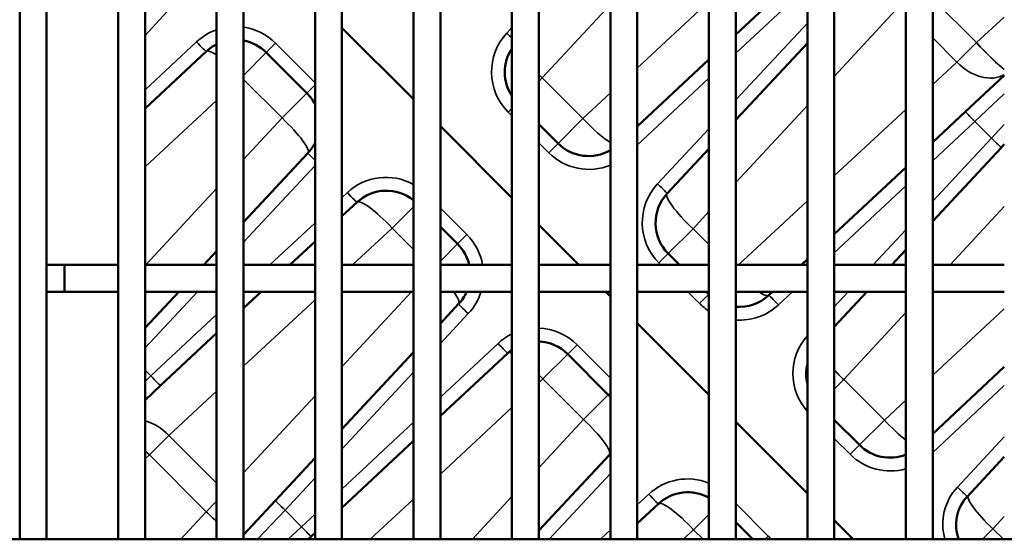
# Model space of a CAD drawing. Header units: inches. Extents: x 1 to 271, y 5 to 171.
# Tile 288 of 334: x 131.54 to 135.87, y 138.9 to 141.18. Entities that reach past the tile are written whole.
import ezdxf

# ---------------------------------------------------------------- set-up
doc = ezdxf.new("R2010")
doc.units = ezdxf.units.IN
doc.header["$LTSCALE"] = 8
doc.header["$MEASUREMENT"] = 0
for name, color, linetype, lineweight in [('Dimension (ANSI)', 7, 'Continuous', 25), ('Visible (ANSI)', 7, 'Continuous', 50), ('Visible Narrow (ANSI)', 7, 'Continuous', 35)]:
    doc.layers.add(name, color=color, linetype=linetype, lineweight=lineweight)
doc.styles.add('Dimension Text', font='tahoma.ttf')
doc.dimstyles.new('Dual Dimension', dxfattribs={"dimscale": 8, "dimtxt": 0.12, "dimasz": 0.098425, "dimexe": 0.125, "dimexo": 0.0625, "dimgap": 0.031496, "dimtad": 0, "dimtih": 1, "dimtoh": 1, "dimrnd": 1e-08, "dimzin": 4, "dimdsep": 46, "dimtxsty": 'Dimension Text', "dimcen": 0.09, "dimdle": 0.393701, "dimclrd": 256, "dimclre": 256, "dimclrt": 256, "dimadec": 0, "dimazin": 1, "dimtfac": 1, "dimtofl": 0, "dimtmove": 0, "dimatfit": 3, "dimfxl": 1, "dimtolj": 1, "dimtzin": 4, "dimlwd": -1, "dimlwe": -1, "dimarcsym": 0})

# ---------------------------------------------------------------- blocks, each defined once
blk = doc.blocks.new('*D10')
at = {"layer": 'Defpoints', "color": 0, "transparency": 16777216}
for p in [(179.2848, 157.7079), (123.1798, 140.6812), (179.2848, 140.6812)]:
    blk.add_point(p, dxfattribs=at)
at = {"layer": 'Dimension (ANSI)', "transparency": 16777216}
for p, q in [((123.1798, 141.1812), (123.1798, 158.7079)), ((179.2848, 141.1812), (179.2848, 158.7079)), ((123.9672, 157.7079), (146.443, 157.7079)), ((178.4974, 157.7079), (156.0215, 157.7079))]:
    blk.add_line(p, q, dxfattribs=at)
for points in [[(123.9672, 157.8392), (123.9672, 157.5767), (123.1798, 157.7079)], [(178.4974, 157.8392), (178.4974, 157.5767), (179.2848, 157.7079)]]:
    blk.add_solid(points, dxfattribs=at)
at = {"layer": 'Dimension (ANSI)', "transparency": 16777216, "insert": (151.2323, 157.7079), "char_height": 0.96, "attachment_point": 5, "style": 'Dimension Text'}
blk.add_mtext('\\A1;{\\H3.0x;(}\\S56.11^ 1425.1 mm;{\\H3.0x;)}', dxfattribs=at)

msp = doc.modelspace()

# ---------------------------------------------------------------- linework, layer by layer
at = {"layer": 'Visible (ANSI)'}
for p, q in [((131.5364, 143.2669), (131.5364, 138.8968)), ((131.6545, 143.2669), (131.6545, 138.8968)), ((131.9694, 143.2669), (131.9694, 138.8968)), ((132.0876, 143.2669), (132.0876, 138.8968)), ((132.4025, 143.2669), (132.4025, 138.8968)), ((132.5206, 143.2669), (132.5206, 138.8968)), ((132.8356, 143.2669), (132.8356, 138.8968)), ((132.9537, 143.2669), (132.9537, 138.8968)), ((133.2687, 143.2669), (133.2687, 138.8968)), ((133.3868, 143.2669), (133.3868, 138.8968)), ((133.7017, 143.2669), (133.7017, 138.8968)), ((133.8198, 143.2669), (133.8198, 138.8968)), ((134.1348, 143.2669), (134.1348, 138.8968)), ((134.2529, 143.2669), (134.2529, 138.8968)), ((134.5679, 143.2669), (134.5679, 138.8968)), ((134.686, 143.2669), (134.686, 138.8968)), ((135.0009, 143.2669), (135.0009, 138.8968)), ((135.1191, 143.2669), (135.1191, 138.8968)), ((135.434, 143.2669), (135.434, 138.8968)), ((135.5521, 143.2669), (135.5521, 138.8968)), ((135.0009, 141.4091), (134.686, 141.1154)), ((133.2687, 140.8309), (132.9537, 141.1459)), ((135.8495, 141.1764), (135.8495, 141.1764)), ((134.686, 140.7404), (135.0009, 141.0782)), ((132.0876, 140.79), (132.357, 141.0413)), ((132.621, 141.0367), (132.7995, 140.8582)), ((134.5679, 141.0053), (134.2529, 140.7116)), ((135.6952, 140.7754), (135.8671, 140.9357)), ((135.6952, 140.7754), (135.5521, 140.642)), ((133.7017, 140.3978), (133.3868, 140.7128)), ((133.9043, 140.6372), (133.8198, 140.7217)), ((135.8671, 140.6332), (135.8528, 140.6178)), ((132.8041, 140.5942), (132.5206, 140.2903)), ((134.3841, 140.4167), (134.5679, 140.6138)), ((135.5521, 140.2954), (135.8528, 140.6178)), ((135.434, 140.5319), (135.1191, 140.2382)), ((135.1745, 140.5455), (135.1745, 140.5455)), ((132.9537, 140.3166), (133.02, 140.3784)), ((133.9962, 140.1033), (133.8198, 140.2797)), ((132.2283, 140.2509), (132.2283, 140.2509)), ((133.3868, 140.2709), (133.4624, 140.1953)), ((132.725, 140.1033), (132.8356, 140.2064)), ((132.4025, 140.1636), (132.3463, 140.1033)), ((134.4382, 140.1033), (134.3887, 140.1528)), ((135.373, 140.1033), (135.434, 140.1688)), ((131.6545, 140.1033), (131.7332, 140.1033)), ((131.7332, 140.1033), (131.7332, 139.9852)), ((131.9694, 140.1033), (131.7332, 140.1033)), ((132.4025, 140.1033), (132.0876, 140.1033)), ((132.8356, 140.1033), (132.5206, 140.1033)), ((133.2687, 140.1033), (132.9537, 140.1033)), ((133.7017, 140.1033), (133.3868, 140.1033)), ((134.1348, 140.1033), (133.8198, 140.1033)), ((134.5679, 140.1033), (134.2529, 140.1033)), ((135.0009, 140.1033), (134.686, 140.1033)), ((135.0009, 140.128), (134.9745, 140.1033)), ((135.434, 140.1033), (135.1191, 140.1033)), ((135.8671, 140.1033), (135.5521, 140.1033)), ((131.6545, 139.9852), (131.7332, 139.9852)), ((131.9694, 139.9852), (131.7332, 139.9852)), ((132.2361, 139.9852), (132.0876, 139.8259)), ((132.4025, 139.9852), (132.0876, 139.9852)), ((132.5206, 139.9127), (132.5984, 139.9852)), ((132.8356, 139.9852), (132.5206, 139.9852)), ((133.2687, 139.9852), (132.9537, 139.9852)), ((133.7017, 139.9852), (133.3868, 139.9852)), ((134.1348, 139.9852), (133.8198, 139.9852)), ((134.1348, 139.9648), (134.1144, 139.9852)), ((134.5679, 139.9852), (134.2529, 139.9852)), ((134.5672, 139.9743), (134.5563, 139.9852)), ((135.0009, 139.9852), (134.686, 139.9852)), ((134.8478, 139.9852), (134.8312, 139.9697)), ((135.1191, 139.831), (135.2628, 139.9852)), ((135.434, 139.9852), (135.1191, 139.9852)), ((135.8671, 139.9852), (135.5521, 139.9852)), ((133.467, 139.9313), (133.3868, 139.8453)), ((135.8374, 139.8826), (135.8374, 139.8826)), ((134.5679, 139.5317), (134.2529, 139.8467)), ((132.1559, 139.5726), (132.4025, 139.8026)), ((132.6766, 139.8026), (132.6766, 139.8026)), ((133.2687, 139.7187), (132.9537, 139.3809)), ((133.3868, 139.4393), (133.6829, 139.7154)), ((133.9468, 139.7108), (134.1253, 139.5324)), ((135.8671, 139.6546), (135.5521, 139.3609)), ((132.1559, 139.5726), (132.0876, 139.5089)), ((135.0009, 139.0986), (134.686, 139.4136)), ((135.2301, 139.3114), (135.1191, 139.4225)), ((132.9537, 139.0355), (133.2687, 139.3292)), ((132.8356, 139.2543), (132.6612, 139.0673)), ((134.1299, 139.2684), (133.8198, 138.9359)), ((135.7034, 139.0838), (135.8671, 139.2594)), ((132.5206, 138.9165), (132.6612, 139.0673)), ((134.2529, 138.9659), (134.3458, 139.0525)), ((132.3849, 138.9911), (132.3849, 138.9911)), ((135.2027, 138.8968), (135.1191, 138.9805)), ((134.686, 138.9716), (134.7608, 138.8968)), ((149.3541, 138.8968), (130.6702, 138.8968)), ((132.2668, 138.9202), (132.2668, 138.9202)), ((132.8188, 138.9097), (132.805, 138.8968)), ((132.8188, 138.9097), (132.8356, 138.9253)), ((133.5541, 138.9251), (133.5541, 138.9251))]:
    msp.add_line(p, q, dxfattribs=at)
for centre, radius, start, end in [((132.4866, 140.9023), 0.19, 116.2714, 133), ((132.4866, 140.9023), 0.19, 45, 79.6879), ((133.8602, 140.95), 0.19, 146.5013, 213.4987), ((132.6651, 140.7238), 0.19, 26.1955, 45), ((132.6651, 140.7238), 0.19, 317, 333.8045), ((134.0387, 140.7716), 0.19, 225, 300.3989), ((133.1495, 140.2394), 0.19, 51.1706, 133), ((134.5231, 140.2871), 0.19, 137, 225), ((133.328, 140.0609), 0.19, 12.9004, 45), ((133.328, 140.0609), 0.19, 317, 336.5234), ((134.7016, 140.1086), 0.19, 225, 225.2774), ((134.7016, 140.1086), 0.19, 265.294, 313), ((133.8124, 139.5765), 0.19, 45, 87.7681), ((133.8124, 139.5765), 0.19, 125.6399, 133), ((135.186, 139.6242), 0.19, 166.8972, 193.1028), ((133.9909, 139.398), 0.19, 40.7797, 45), ((135.3645, 139.4457), 0.19, 225, 291.4661), ((133.9909, 139.398), 0.19, 317, 319.2203), ((134.4754, 138.9136), 0.19, 60.8605, 133), ((135.835, 138.9611), 0.18, 137, 200.9086)]:
    msp.add_arc(centre, radius, start, end, dxfattribs=at)
at = {"layer": 'Visible Narrow (ANSI)'}
for p, q in [((134.686, 141.0335), (135.0009, 141.3272)), ((135.7443, 141.0802), (135.5521, 141.2724)), ((134.1348, 141.2481), (133.8351, 140.9249)), ((134.2529, 140.9685), (134.5679, 141.2606)), ((135.409, 141.2442), (135.1191, 140.9316)), ((132.0876, 141.1118), (132.1835, 141.2148)), ((135.7443, 141.0802), (135.8671, 141.1926)), ((133.7017, 141.1466), (133.6788, 141.122)), ((135.0009, 141.166), (134.686, 140.8283)), ((135.5521, 141.1011), (135.6586, 140.9946)), ((132.3146, 141.0837), (132.0876, 140.8719)), ((132.621, 141.0367), (132.6619, 141.0776)), ((132.8356, 140.9039), (132.6619, 141.0776)), ((134.351, 141.0595), (134.351, 141.0594)), ((135.7443, 141.0802), (135.6586, 140.9946)), ((132.5206, 140.9363), (132.621, 141.0367)), ((134.3204, 141.0311), (134.3204, 141.0311)), ((135.167, 140.9833), (135.1672, 140.9835)), ((135.5521, 140.8958), (135.6586, 140.9946)), ((133.8198, 140.9097), (133.8351, 140.9249)), ((134.0136, 140.7465), (133.8351, 140.9249)), ((134.2529, 140.6296), (134.5679, 140.9233)), ((132.5206, 140.9185), (132.6902, 140.7489)), ((132.7995, 140.8582), (132.8356, 140.8943)), ((132.7995, 140.8582), (132.6902, 140.7489)), ((134.0136, 140.7465), (134.1348, 140.8589)), ((135.8671, 140.855), (135.7376, 140.733)), ((132.4025, 140.8261), (132.0876, 140.534)), ((133.7017, 140.7916), (133.6849, 140.7747)), ((135.0009, 140.8043), (134.686, 140.4647)), ((132.5206, 140.5661), (132.6902, 140.7489)), ((133.6849, 140.7747), (133.7017, 140.7579)), ((135.1191, 140.4941), (135.434, 140.7862)), ((135.3979, 140.7527), (135.3979, 140.7527)), ((134.0136, 140.7465), (133.9043, 140.6372)), ((135.5521, 140.5601), (135.7376, 140.733)), ((135.7376, 140.733), (135.8104, 140.6602)), ((135.8104, 140.6602), (135.8671, 140.7204)), ((134.5679, 140.7016), (134.3417, 140.4591)), ((133.8198, 140.6398), (133.8634, 140.5963)), ((133.9043, 140.6372), (133.8634, 140.5963)), ((135.8104, 140.6602), (135.5521, 140.3833)), ((132.1743, 140.6144), (132.1743, 140.6144)), ((134.811, 140.5995), (134.811, 140.5995)), ((132.5206, 140.2024), (132.8356, 140.5402)), ((135.1771, 140.5479), (135.1771, 140.5479)), ((135.1191, 140.1562), (135.434, 140.4499)), ((132.0914, 140.1033), (132.4025, 140.4388)), ((132.3772, 140.4115), (132.3772, 140.4115)), ((132.9776, 140.4208), (132.9537, 140.3985)), ((133.1746, 140.2645), (133.2687, 140.3585)), ((134.6978, 140.1033), (135.0009, 140.3845)), ((134.9833, 140.3682), (134.9833, 140.3682)), ((135.8671, 140.3604), (135.6286, 140.1033)), ((133.5033, 140.2362), (133.3868, 140.3528)), ((134.5679, 140.3374), (134.498, 140.262)), ((135.8299, 140.3204), (135.8301, 140.3206)), ((132.8356, 140.2884), (132.6372, 140.1033)), ((132.2259, 140.2483), (132.2259, 140.2483)), ((133.1746, 140.2645), (133.0009, 140.1033)), ((133.1746, 140.2645), (133.2687, 140.1705)), ((133.4624, 140.1953), (133.5033, 140.2362)), ((134.3887, 140.1528), (134.498, 140.262)), ((134.5679, 140.1921), (134.498, 140.262)), ((135.434, 140.2566), (135.291, 140.1033)), ((133.4624, 140.1953), (133.3868, 140.1197)), ((134.3887, 140.1528), (134.3478, 140.1118)), ((134.3478, 140.1118), (134.3563, 140.1033)), ((132.0876, 139.738), (132.3181, 139.9852)), ((132.9537, 139.6554), (133.2596, 139.9852)), ((134.4744, 139.9852), (134.5263, 139.9333)), ((134.5672, 139.9743), (134.5263, 139.9333)), ((134.5679, 139.9749), (134.5672, 139.9743)), ((134.8736, 139.9273), (134.9357, 139.9852)), ((135.1809, 139.9852), (135.1191, 139.9189)), ((132.8356, 139.95), (132.5206, 139.6579)), ((132.4025, 139.8845), (132.1135, 139.615)), ((133.3868, 139.7575), (133.5094, 139.8889)), ((135.434, 139.8936), (135.1609, 139.5991)), ((135.5521, 139.618), (135.8671, 139.9101)), ((135.84, 139.885), (135.84, 139.885)), ((132.674, 139.8002), (132.674, 139.8002)), ((133.0685, 139.7791), (133.0685, 139.7791)), ((133.6405, 139.7578), (133.3868, 139.5213)), ((133.0401, 139.7486), (133.0401, 139.7486)), ((133.8375, 139.6016), (133.9468, 139.7108)), ((133.9468, 139.7108), (133.9877, 139.7518)), ((134.1348, 139.6047), (133.9877, 139.7518)), ((135.6768, 139.7336), (135.6768, 139.7336)), ((135.6463, 139.7053), (135.6463, 139.7053)), ((132.1135, 139.615), (132.0876, 139.641)), ((132.9537, 139.293), (133.2687, 139.6308)), ((132.0876, 139.5906), (132.1135, 139.615)), ((133.8375, 139.6016), (133.8198, 139.5852)), ((133.8375, 139.6016), (134.016, 139.4231)), ((135.1191, 139.5573), (135.1609, 139.5991)), ((135.3394, 139.4206), (135.1609, 139.5991)), ((132.4025, 139.5483), (132.1925, 139.3535)), ((134.1253, 139.5324), (134.1348, 139.5419)), ((135.5521, 139.279), (135.8671, 139.5727)), ((132.5206, 139.1885), (132.8356, 139.5281)), ((134.1253, 139.5324), (134.016, 139.4231)), ((135.3394, 139.4206), (135.434, 139.5084)), ((133.7017, 139.4756), (133.3868, 139.1835)), ((133.2687, 139.4111), (132.9537, 139.1174)), ((133.8198, 139.2116), (134.016, 139.4231)), ((135.3394, 139.4206), (135.2301, 139.3114)), ((132.6839, 139.3646), (132.6839, 139.3646)), ((132.1068, 139.2678), (132.1925, 139.3535)), ((132.4025, 139.1434), (132.1925, 139.3535)), ((135.1191, 139.3406), (135.1892, 139.2704)), ((135.8671, 139.3473), (135.661, 139.1262)), ((133.5001, 139.2886), (133.5001, 139.2886)), ((133.5307, 139.3169), (133.5307, 139.3169)), ((135.2301, 139.3114), (135.1892, 139.2704)), ((132.1068, 139.2678), (132.0876, 139.2502)), ((132.1068, 139.2678), (132.3564, 139.0182)), ((132.7036, 139.0249), (132.8356, 139.1664)), ((133.8653, 138.8968), (134.1348, 139.1858)), ((132.4025, 139.0643), (132.3564, 139.0182)), ((133.2687, 139.0739), (133.0777, 138.8968)), ((133.5279, 138.8968), (133.7017, 139.0843)), ((134.3034, 139.0949), (134.2529, 139.0479)), ((132.2454, 138.8968), (132.3564, 139.0182)), ((132.7036, 139.0249), (132.583, 138.8968)), ((132.7764, 138.9521), (132.7036, 139.0249)), ((134.8291, 138.9104), (134.686, 139.0535)), ((132.8356, 139.0073), (132.7764, 138.9521)), ((134.5005, 138.9387), (134.5679, 139.0061)), ((135.8671, 138.9975), (135.8168, 138.9432)), ((132.7177, 138.8968), (132.7764, 138.9521)), ((133.1161, 138.9324), (133.1161, 138.9324)), ((134.1348, 138.9377), (134.0909, 138.8968)), ((134.5005, 138.9387), (134.4553, 138.8968)), ((134.5005, 138.9387), (134.5423, 138.8968)), ((135.7705, 138.8968), (135.8168, 138.9432)), ((135.8632, 138.8968), (135.8168, 138.9432)), ((133.5517, 138.9225), (133.5517, 138.9225)), ((134.8156, 138.8968), (134.8291, 138.9104))]:
    msp.add_line(p, q, dxfattribs=at)
for centre, radius, start, end in [((132.4851, 140.9008), 0.25, 45, 81.8381), ((132.4851, 140.9008), 0.25, 109.2974, 133), ((133.8617, 140.9515), 0.25, 137, 225), ((134.0401, 140.773), 0.25, 225, 292.2501), ((133.148, 140.2379), 0.25, 61.1547, 133), ((134.5246, 140.2886), 0.25, 137, 225), ((133.3265, 140.0594), 0.25, 10.1135, 45), ((133.3265, 140.0594), 0.25, 317, 342.7319), ((134.7031, 140.1101), 0.25, 225, 237.2676), ((134.7031, 140.1101), 0.25, 266.0851, 313), ((133.811, 139.575), 0.25, 115.9076, 133), ((133.811, 139.575), 0.25, 45, 87.9644), ((135.1875, 139.6257), 0.25, 138.2568, 221.7432), ((135.366, 139.4472), 0.25, 225, 285.7952), ((134.4739, 138.9121), 0.25, 67.9142, 133), ((135.8365, 138.9625), 0.24, 137, 195.8922), ((134.6524, 138.7336), 0.25, 40.758, 45)]:
    msp.add_arc(centre, radius, start, end, dxfattribs=at)
for centre, major_axis, ratio, start_param, end_param in [((133.6773, 141.1205), (0.0439, -0.0409), 0.034878, 1.014103, 1.569578), ((134.4008, 141.1093), (-0.1296, 0.139), 0.034878, 1.584627, 1.584635), ((134.4271, 141.1337), (0.1296, -0.139), 0.034878, 4.726719, 4.726728), ((132.3161, 141.0852), (0.0409, -0.0439), 0.034878, 4.713607, 6.283185), ((135.7557, 141.0916), (-0.1296, 0.139), 0.08445, 1.573745, 2.357646), ((135.7557, 141.0916), (0.1296, -0.139), 0.08445, 4.715338, 5.830896), ((132.4866, 140.9023), (-0.1296, 0.139), 0.186693, 5.599778, 6.283185), ((135.2451, 141.0614), (-0.139, 0.1296), 0.579906, 1.550535, 1.550548), ((135.7557, 141.0916), (0.1296, -0.139), 0.722061, 4.737599, 6.11887), ((133.8602, 140.95), (0.139, -0.1296), 0.186693, 4.594773, 4.70587), ((132.6651, 140.7238), (0.139, -0.1296), 0.186693, 0, 1.564277), ((135.7361, 140.7315), (-0.0409, 0.0439), 0.034878, 4.713607, 6.283185), ((134.0387, 140.7716), (0.1296, -0.139), 0.186693, 4.718908, 5.72469), ((135.8089, 140.6588), (0.0439, -0.0409), 0.034878, 0, 1.569578), ((132.8479, 140.5533), (-0.0439, 0.0409), 0.034878, 0, 1.318104), ((134.3402, 140.4576), (0.0439, -0.0409), 0.034878, 0, 1.569578), ((132.979, 140.4222), (0.0409, -0.0439), 0.034878, 4.713607, 6.283185), ((134.5231, 140.2871), (-0.139, 0.1296), 0.186693, 0, 1.564277), ((132.3274, 140.3617), (0.139, -0.1296), 0.034878, 1.556957, 1.556966), ((133.1495, 140.2394), (-0.1296, 0.139), 0.186693, 4.718908, 6.283185), ((132.3029, 140.3354), (0.139, -0.1296), 0.034878, 1.556457, 1.556466), ((135.908, 140.3985), (-0.139, 0.1296), 0.579906, 1.550535, 1.550548), ((133.328, 140.0609), (0.139, -0.1296), 0.186693, 0, 0.763332), ((134.7016, 140.1086), (0.1296, -0.139), 0.186693, 5.605526, 6.283185), ((134.8721, 139.9258), (-0.0409, 0.0439), 0.034878, 4.713607, 6.283185), ((133.5109, 139.8904), (-0.0439, 0.0409), 0.034878, 0, 1.569578), ((132.7611, 139.8772), (0.1296, -0.139), 0.034878, 1.585127, 1.585135), ((132.7874, 139.9017), (0.1296, -0.139), 0.034878, 1.584627, 1.584635), ((135.7529, 139.8079), (0.1296, -0.139), 0.034878, 4.726719, 4.726728), ((133.6419, 139.7593), (0.0409, -0.0439), 0.034878, 4.713607, 6.283185), ((135.7267, 139.7835), (-0.1296, 0.139), 0.034878, 1.584627, 1.584635), ((133.8124, 139.5765), (-0.1296, 0.139), 0.186693, 5.90315, 6.283185), ((132.9658, 139.6725), (0.139, -0.1296), 0.034878, 1.556457, 1.556466), ((132.9903, 139.6987), (0.139, -0.1296), 0.034878, 1.556957, 1.556966), ((135.186, 139.6242), (0.139, -0.1296), 0.186693, 4.39023, 4.70587), ((132.115, 139.6165), (0.0409, -0.0439), 0.034878, 4.713607, 6.283185), ((133.8124, 139.5765), (-0.1296, 0.139), 0.186693, 4.718908, 4.85396), ((132.0954, 139.2564), (0.1296, -0.139), 0.722061, 1.596006, 2.277775), ((133.9909, 139.398), (0.139, -0.1296), 0.186693, 0, 1.564277), ((135.3645, 139.4457), (0.1296, -0.139), 0.186693, 4.718908, 5.464043), ((132.0954, 139.2564), (0.1296, -0.139), 0.08445, 1.573745, 1.721707), ((132.0954, 139.2564), (-0.1296, 0.139), 0.08445, 4.715338, 4.863299), ((133.4503, 139.2388), (0.1296, -0.139), 0.034878, 1.584627, 1.584635), ((134.1738, 139.2275), (-0.0439, 0.0409), 0.034878, 0, 0.511411), ((133.4241, 139.2143), (0.1296, -0.139), 0.034878, 1.585127, 1.585135), ((135.6595, 139.1247), (0.0439, -0.0409), 0.034878, 0, 1.569578), ((132.7051, 139.0264), (-0.0439, 0.0409), 0.034878, 0, 1.569578), ((134.3049, 139.0964), (0.0409, -0.0439), 0.034878, 4.713607, 6.283185), ((134.4754, 138.9136), (-0.1296, 0.139), 0.186693, 4.718908, 6.283185), ((135.8406, 138.967), (-0.1316, 0.1228), 0.186693, 0, 1.564277), ((132.3451, 139.0068), (-0.139, 0.1296), 0.08445, 4.36608, 4.70944), ((133.6532, 139.0358), (0.139, -0.1296), 0.034878, 1.556957, 1.556966), ((133.6287, 139.0096), (0.139, -0.1296), 0.034878, 1.556457, 1.556466), ((132.7779, 138.9536), (0.0409, -0.0439), 0.034878, 4.713607, 6.283185)]:
    msp.add_ellipse(centre, major_axis=major_axis, ratio=ratio, start_param=start_param, end_param=end_param, dxfattribs=at)

# ---------------------------------------------------------------- dimensions: what is measured, and where the dimension line sits
at = {"layer": 'Dimension (ANSI)'}
dim = msp.add_linear_dim(base=(179.28481, 157.70793), p1=(123.17977, 140.68124), p2=(179.28481, 140.68124), angle=180, text='{\\H3.0x;(}\\S<>^ 1425.1 mm;{\\H3.0x;)}', dimstyle='Dual Dimension', override={"dimgap": 0.031496, "dimtih": 0, "dimtoh": 0, "dimdec": 2, "dimpost": '\\X', "dimtol": 0, "dimlim": 0, "dimtp": 0, "dimtm": 0, "dimtdec": 2, "dimatfit": 1}, dxfattribs=at)
dim.commit()
dim.dimension.update_dxf_attribs({"geometry": '*D10', "text_midpoint": (151.23229, 157.70793), "dimtype": 160})

doc.saveas('drawing.dxf')
